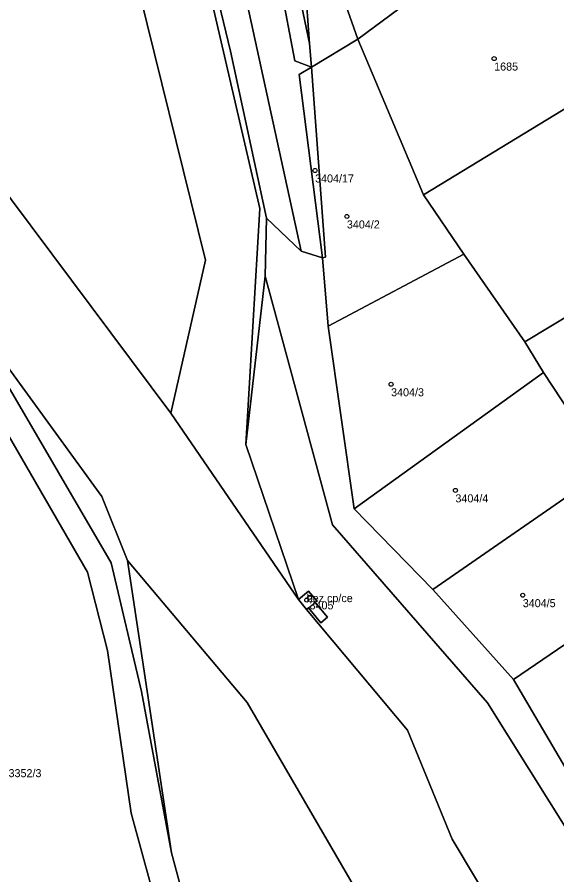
# Model space of a CAD drawing. Extents: x -878211 to -870363, y -1058464 to -1052522.
# Drawn here: x -875408.6 to -875341.4, y -1055610.5 to -1055503.8 of the extents above; entities that cross this region are included whole.
import ezdxf

# ---------------------------------------------------------------- set-up
doc = ezdxf.new("R2010")
doc.units = 0
for name, color, linetype in [('Definiční body', 7, 'Continuous'), ('Polygon budovy', 7, 'Continuous'), ('Polygon parcely', 7, 'Continuous')]:
    doc.layers.add(name, color=color, linetype=linetype)

msp = doc.modelspace()

# ---------------------------------------------------------------- linework, layer by layer
at = {"layer": 'Definiční body'}
for centre in [(-875349.25, -1055508.98994), (-875371.54, -1055522.90994), (-875367.58, -1055528.62994), (-875362.08, -1055549.50994), (-875354.07, -1055562.70994), (-875372.58, -1055576.35994), (-875372.23, -1055576.01994), (-875345.69, -1055575.74994)]:
    msp.add_circle(centre, 0.25, dxfattribs=at)
at = {"layer": 'Polygon budovy'}
msp.add_lwpolyline([(-875373.61, -1055576.29), (-875372.6, -1055577.52), (-875372.37, -1055577.33), (-875371.55, -1055576.64), (-875371.32, -1055576.45), (-875372.35, -1055575.23)], close=True, dxfattribs=at)
at = {"layer": 'Polygon parcely'}
for points in [[(-875411.52, -1055430.16), (-875406.28, -1055456.54), (-875406.63, -1055467.91), (-875399.44, -1055480), (-875395.27, -1055487.68), (-875394.25, -1055497.27), (-875385.17, -1055534.08), (-875389.5, -1055553.1), (-875373.61, -1055576.29), (-875380.17, -1055557.01), (-875378.41, -1055527.64), (-875390.05, -1055477.55), (-875398.11, -1055466.93), (-875399.81, -1055461.11), (-875401.03, -1055445.25), (-875405.49, -1055409.41), (-875405.79, -1055397.38), (-875407.04, -1055392.78), (-875407.33, -1055392.16), (-875407.58, -1055389.71), (-875407.99, -1055386.12), (-875408.13, -1055379.03), (-875408.37, -1055377.01), (-875411.13, -1055377.1)], [(-875345.53, -1055621.06), (-875354.46, -1055606.09), (-875360.02, -1055592.53), (-875372.6, -1055577.52), (-875373.61, -1055576.29), (-875389.5, -1055553.1), (-875411.8, -1055523.3)], [(-875331.17, -1055612.92), (-875338.8, -1055599.93), (-875346.84, -1055586.24), (-875356.88, -1055575.05), (-875366.69, -1055565), (-875369.9, -1055542.28), (-875370.61, -1055533.79), (-875373.28, -1055532.96), (-875377.58, -1055528.84), (-875377.76, -1055536.06), (-875369.38, -1055567), (-875350.09, -1055589.14), (-875326.93, -1055626.11)], [(-875326.93, -1055626.11), (-875350.09, -1055589.14), (-875369.38, -1055567), (-875377.76, -1055536.06), (-875380.17, -1055557.01), (-875373.61, -1055576.29), (-875372.35, -1055575.23), (-875371.32, -1055576.45), (-875371.55, -1055576.64), (-875370.01, -1055578.49), (-875370.82, -1055579.17), (-875372.37, -1055577.33), (-875372.6, -1055577.52), (-875360.02, -1055592.53), (-875354.46, -1055606.09), (-875345.53, -1055621.06)], [(-875410.89, -1055545.9), (-875398.08, -1055563.47), (-875394.87, -1055571.44), (-875379.98, -1055589.11), (-875360.08, -1055623.35)], [(-875385.4, -1055622.75), (-875389.42, -1055607.79), (-875393.13, -1055587.71), (-875396.93, -1055571.74), (-875410.01, -1055549.25)], [(-875412.41, -1055551.27), (-875399.85, -1055572.9), (-875397.36, -1055582.61), (-875394.45, -1055602.86), (-875388.3, -1055625.31)], [(-875412.08, -1055625.28), (-875380.85, -1055719.64), (-875390.8, -1055736.59), (-875385.64, -1055743.48), (-875373.2, -1055759.08), (-875364.18, -1055699.53), (-875354.08, -1055714.01), (-875366.16, -1055690.46), (-875371.17, -1055674.6), (-875388.3, -1055625.31), (-875394.45, -1055602.86), (-875397.36, -1055582.61), (-875399.85, -1055572.9), (-875412.41, -1055551.27)]]:
    msp.add_lwpolyline(points, dxfattribs=at)
for points in [[(-875393.78, -1055433.43), (-875388.52, -1055423.74), (-875386.66, -1055422.68), (-875381.62, -1055411.83), (-875380.59, -1055415.11), (-875384.07, -1055421.2), (-875373.79, -1055415.33), (-875375.2, -1055410.4), (-875379.01, -1055400.55), (-875384.09, -1055383.05), (-875407.04, -1055392.78), (-875405.79, -1055397.38), (-875405.49, -1055409.41), (-875401.03, -1055445.25), (-875399.81, -1055461.11), (-875398.11, -1055466.93), (-875390.05, -1055477.55), (-875378.41, -1055527.64), (-875380.17, -1055557.01), (-875377.76, -1055536.06), (-875377.58, -1055528.84), (-875382.08, -1055508.06), (-875389.6, -1055476.75), (-875396.05, -1055446.39)], [(-875483.9, -1055406.41), (-875495.8, -1055411.56), (-875475.73, -1055412.89), (-875469.54, -1055415.16), (-875464.89, -1055420.46), (-875455.07, -1055438.75), (-875451.39, -1055452.99), (-875450.92, -1055476.37), (-875448.44, -1055490.55), (-875433.83, -1055516.24), (-875410.01, -1055549.25), (-875396.93, -1055571.74), (-875393.13, -1055587.71), (-875389.42, -1055607.79), (-875394.87, -1055571.44), (-875398.08, -1055563.47), (-875410.89, -1055545.9), (-875438.06, -1055507.26), (-875446.1, -1055493.66), (-875448.07, -1055470.05), (-875453.09, -1055441.03), (-875464.88, -1055414.65), (-875469.23, -1055400.05)], [(-875371.21, -1055419.38), (-875373.79, -1055415.33), (-875384.07, -1055421.2), (-875386.66, -1055422.68), (-875388.52, -1055423.74), (-875393.78, -1055433.43), (-875396.05, -1055446.39), (-875389.6, -1055476.75), (-875382.08, -1055508.06), (-875377.58, -1055528.84), (-875373.28, -1055532.96), (-875385.7, -1055475.87), (-875392.89, -1055446.33), (-875390.81, -1055434.46), (-875387.03, -1055427.5), (-875379.64, -1055425.7)], [(-875411.41, -1055418.33), (-875446.56, -1055422.07), (-875440.71, -1055435.39), (-875435.04, -1055470.79), (-875431.46, -1055496.06), (-875411.8, -1055523.3), (-875389.5, -1055553.1), (-875385.17, -1055534.08), (-875394.25, -1055497.27), (-875395.27, -1055487.68), (-875399.44, -1055480), (-875406.63, -1055467.91), (-875406.28, -1055456.54), (-875411.52, -1055430.16)], [(-875387.03, -1055427.5), (-875390.81, -1055434.46), (-875390.99, -1055442.88), (-875389.77, -1055453.45), (-875377.62, -1055490.49), (-875374.08, -1055509.25), (-875372, -1055510.07), (-875372.23, -1055507.1), (-875375.76, -1055490.19), (-875383.26, -1055465.15), (-875387.93, -1055452.32), (-875389.37, -1055439.38)], [(-875392.89, -1055446.33), (-875385.7, -1055475.87), (-875373.28, -1055532.96), (-875370.61, -1055533.79), (-875373.51, -1055510.98), (-875372, -1055510.07), (-875374.08, -1055509.25), (-875377.62, -1055490.49), (-875389.77, -1055453.45), (-875390.99, -1055442.88), (-875390.81, -1055434.46)], [(-875356.9, -1055468.9), (-875373.87, -1055484.94), (-875366.21, -1055506.59), (-875324.46, -1055475.65), (-875332.46, -1055465.45), (-875342.38, -1055454.84)], [(-875372.23, -1055507.1), (-875373.87, -1055484.94), (-875375.56, -1055485.42), (-875383.26, -1055465.15), (-875375.76, -1055490.19)], [(-875366.21, -1055506.59), (-875358.03, -1055525.92), (-875329.2, -1055508.39), (-875309.75, -1055496.73), (-875321.94, -1055479.15), (-875324.46, -1055475.65)], [(-875372.23, -1055507.1), (-875372, -1055510.07), (-875366.21, -1055506.59), (-875373.87, -1055484.94)], [(-875322.46, -1055530.43), (-875318.75, -1055528.17), (-875313.74, -1055525.12), (-875298.32, -1055515.51), (-875307.03, -1055501.23), (-875317.71, -1055508.41), (-875313.24, -1055514.56), (-875313.89, -1055515.04), (-875312.9, -1055516.39), (-875318.99, -1055520.79), (-875320, -1055519.46), (-875320.64, -1055519.92), (-875325.6, -1055523.55), (-875328.89, -1055519.04), (-875324.01, -1055515.46), (-875326.13, -1055512.51), (-875329.2, -1055508.39), (-875358.03, -1055525.92), (-875353.03, -1055533.32), (-875345.43, -1055544.23), (-875326.86, -1055533.04)], [(-875369.9, -1055542.28), (-875353.03, -1055533.32), (-875358.03, -1055525.92), (-875366.21, -1055506.59), (-875372, -1055510.07), (-875370.24, -1055533.7), (-875370.61, -1055533.79)], [(-875372, -1055510.07), (-875373.51, -1055510.98), (-875370.61, -1055533.79), (-875370.24, -1055533.7)], [(-875315.93, -1055531.14), (-875316.25, -1055530.69), (-875316.93, -1055531.11), (-875320.63, -1055533.34), (-875322.46, -1055530.43), (-875326.86, -1055533.04), (-875345.43, -1055544.23), (-875343.12, -1055548.06), (-875338.71, -1055554.72), (-875319.63, -1055542.91), (-875313.57, -1055538.64), (-875311.55, -1055537.22)], [(-875343.12, -1055548.06), (-875345.43, -1055544.23), (-875353.03, -1055533.32), (-875369.9, -1055542.28), (-875366.69, -1055565)], [(-875335.18, -1055560.04), (-875338.71, -1055554.72), (-875343.12, -1055548.06), (-875366.69, -1055565), (-875356.88, -1055575.05)], [(-875331.9, -1055565.03), (-875335.18, -1055560.04), (-875356.88, -1055575.05), (-875346.84, -1055586.24), (-875326.64, -1055572.48)], [(-875389.42, -1055607.79), (-875385.4, -1055622.75), (-875368.2, -1055673.6), (-875363.44, -1055689.12), (-875352.29, -1055710.48), (-875362.44, -1055688.65), (-875364.72, -1055674.85), (-875360.08, -1055623.35), (-875379.98, -1055589.11), (-875394.87, -1055571.44)], [(-875317.45, -1055585.45), (-875326.64, -1055572.48), (-875346.84, -1055586.24), (-875338.8, -1055599.93)], [(-875373.61, -1055576.29), (-875372.6, -1055577.52), (-875372.37, -1055577.33), (-875370.82, -1055579.17), (-875370.01, -1055578.49), (-875371.55, -1055576.64), (-875371.32, -1055576.45), (-875372.35, -1055575.23)]]:
    msp.add_lwpolyline(points, close=True, dxfattribs=at)

# ---------------------------------------------------------------- texts
at = {"layer": 'Definiční body'}
for s, p in [('1685', (-875349.25, -1055510.479)), ('3404/17', (-875371.54, -1055524.399)), ('3404/2', (-875367.58, -1055530.119)), ('3404/3', (-875362.08, -1055550.999)), ('3404/4', (-875354.07, -1055564.199)), ('bez cp/ce', (-875372.58, -1055576.61)), ('3404/5', (-875345.69, -1055577.239)), ('3405', (-875372.23, -1055577.509)), ('3352/3', (-875409.69, -1055598.389))]:
    msp.add_text(s, height=0.999996, dxfattribs=at).set_placement(p)

doc.saveas('drawing.dxf')
